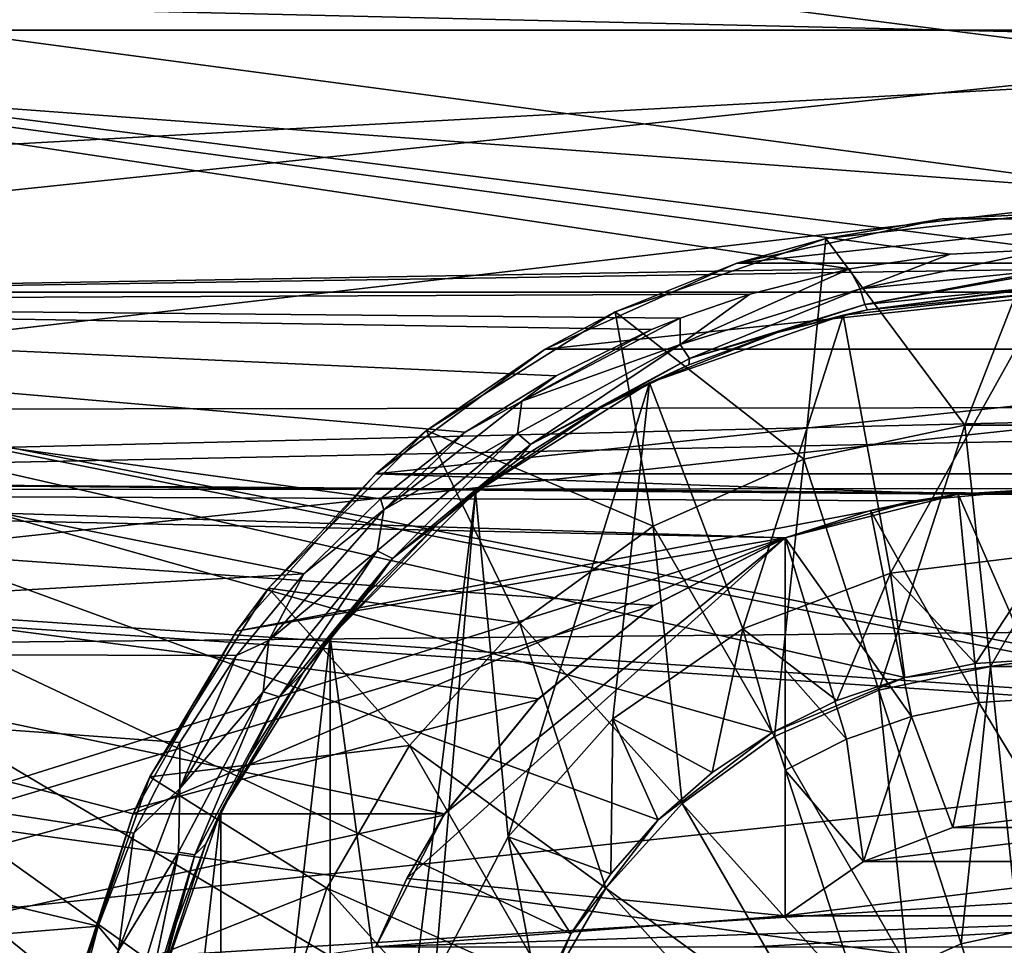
# Model space of a CAD drawing. Header units: millimetres. Extents: x -223 to 138, y -45 to 391.
# Tile 338 of 364: x 123.18 to 126.94, y 1.01 to 4.54. Entities that reach past the tile are written whole.
import ezdxf

# ---------------------------------------------------------------- set-up
doc = ezdxf.new("R2010")
doc.units = ezdxf.units.MM
doc.header["$LTSCALE"] = 65.185185
for name, color, linetype in [('453', 7, 'CONTINUOUS'), ('456', 7, 'CONTINUOUS'), ('458', 7, 'CONTINUOUS'), ('461', 7, 'CONTINUOUS'), ('463', 7, 'CONTINUOUS'), ('464', 7, 'CONTINUOUS'), ('471', 7, 'CONTINUOUS'), ('472', 7, 'CONTINUOUS'), ('476', 7, 'CONTINUOUS'), ('477', 7, 'CONTINUOUS'), ('478', 7, 'CONTINUOUS'), ('479', 7, 'CONTINUOUS'), ('483', 7, 'CONTINUOUS'), ('485', 7, 'CONTINUOUS'), ('504', 7, 'CONTINUOUS'), ('505', 7, 'CONTINUOUS'), ('506', 7, 'CONTINUOUS'), ('531', 7, 'CONTINUOUS'), ('532', 7, 'CONTINUOUS'), ('535', 7, 'CONTINUOUS'), ('536', 7, 'CONTINUOUS'), ('538', 7, 'CONTINUOUS'), ('551', 7, 'CONTINUOUS'), ('555', 7, 'CONTINUOUS'), ('560', 7, 'CONTINUOUS'), ('562', 7, 'CONTINUOUS')]:
    doc.layers.add(name, color=color, linetype=linetype)

msp = doc.modelspace()

# ---------------------------------------------------------------- linework, layer by layer
at = {"layer": '453', "color": 7, "linetype": 'CONTINUOUS', "true_color": 0xaaaaaa}
for points in [[(108.1, 3.2378, 22.5184), (133.1, 4.6109, 22.2778), (108.1, 6.4094, 21.8285), (108.1, 3.2378, 22.5184)], [(133.1, 1.5465, 22.6974), (133.1, 4.6109, 22.2778), (108.1, 3.2378, 22.5184), (133.1, 1.5465, 22.6974)], [(108.1, 0, 22.75), (133.1, 1.5465, 22.6974), (108.1, 3.2378, 22.5184), (108.1, 0, 22.75)], [(133.1, -1.5465, 22.6974), (133.1, 1.5465, 22.6974), (108.1, 0, 22.75), (133.1, -1.5465, 22.6974)]]:
    msp.add_3dface(points, dxfattribs=at)
at = {"layer": '456', "color": 7, "linetype": 'CONTINUOUS', "true_color": 0xaaaaaa}
for points in [[(133.6174, 3.6882, 7.407), (133.6174, 4.9865, 6.6031), (119.0826, 3.462, 6.9526), (133.6174, 3.6882, 7.407)], [(119.0826, 3.462, 6.9526), (133.6174, 4.9865, 6.6031), (119.0826, 4.6806, 6.1981), (119.0826, 3.462, 6.9526)], [(133.6174, 2.2644, 7.9586), (133.6174, 3.6882, 7.407), (119.0826, 2.1255, 7.4704), (133.6174, 2.2644, 7.9586)], [(119.0826, 2.1255, 7.4704), (133.6174, 3.6882, 7.407), (119.0826, 3.462, 6.9526), (119.0826, 2.1255, 7.4704)], [(133.6174, 0.7635, 8.2391), (133.6174, 2.2644, 7.9586), (119.0826, 0.7166, 7.7337), (133.6174, 0.7635, 8.2391)], [(119.0826, 0.7166, 7.7337), (133.6174, 2.2644, 7.9586), (119.0826, 2.1255, 7.4704), (119.0826, 0.7166, 7.7337)]]:
    msp.add_3dface(points, dxfattribs=at)
at = {"layer": '458', "color": 7, "linetype": 'CONTINUOUS', "true_color": 0xaaaaaa}
for points in [[(133.6174, 4.5792, 20.0627), (133.6174, 3.0671, 20.3488), (111.529, 6.0149, 20.4852), (133.6174, 4.5792, 20.0627)], [(111.529, 6.0149, 20.4852), (133.6174, 3.0671, 20.3488), (111.529, 3.0383, 21.1327), (111.529, 6.0149, 20.4852)], [(133.6174, 3.0671, 20.3488), (133.6174, 1.5378, 20.5211), (111.529, 3.0383, 21.1327), (133.6174, 3.0671, 20.3488)], [(133.6174, 1.5378, 20.5211), (133.6174, 0, 20.5787), (111.529, 3.0383, 21.1327), (133.6174, 1.5378, 20.5211)], [(111.529, 3.0383, 21.1327), (133.6174, 0, 20.5787), (111.529, 0, 21.35), (111.529, 3.0383, 21.1327)]]:
    msp.add_3dface(points, dxfattribs=at)
at = {"layer": '461', "color": 7, "linetype": 'CONTINUOUS', "true_color": 0xaaaaaa}
for points in [[(136.6217, 3.2377, -22.5184), (118.3866, 5.5618, -22.0597), (136.6217, 6.4094, -21.8285), (136.6217, 3.2377, -22.5184)], [(118.628, 2.7968, -22.5774), (118.3866, 5.5618, -22.0597), (136.6217, 3.2377, -22.5184), (118.628, 2.7968, -22.5774)], [(118.628, 2.7968, -22.5774), (136.6217, 3.2377, -22.5184), (127.44, 2.7289, -22.5857), (118.628, 2.7968, -22.5774)], [(118.7085, 0, -22.75), (118.628, 2.7968, -22.5774), (123.3, 0, -22.75), (118.7085, 0, -22.75)], [(123.3, 0, -22.75), (118.628, 2.7968, -22.5774), (123.3785, 0.7682, -22.737), (123.3, 0, -22.75)], [(123.3785, 0.7682, -22.737), (118.628, 2.7968, -22.5774), (123.6118, 1.5075, -22.7), (123.3785, 0.7682, -22.737)], [(123.6118, 1.5075, -22.7), (118.628, 2.7968, -22.5774), (124.8, 1.5075, -22.7), (123.6118, 1.5075, -22.7)], [(124.8, 1.5075, -22.7), (118.628, 2.7968, -22.5774), (125.1576, 1.9467, -22.6666), (124.8, 1.5075, -22.7)], [(125.1576, 1.9467, -22.6666), (118.628, 2.7968, -22.5774), (125.5975, 2.3033, -22.6331), (125.1576, 1.9467, -22.6666)], [(125.5975, 2.3033, -22.6331), (118.628, 2.7968, -22.5774), (126.1, 2.5617, -22.6053), (125.5975, 2.3033, -22.6331)], [(126.1, 2.5617, -22.6053), (118.628, 2.7968, -22.5774), (126.76, 2.7289, -22.5857), (126.1, 2.5617, -22.6053)], [(126.76, 2.7289, -22.5857), (118.628, 2.7968, -22.5774), (127.44, 2.7289, -22.5857), (126.76, 2.7289, -22.5857)]]:
    msp.add_3dface(points, dxfattribs=at)
at = {"layer": '463', "color": 7, "linetype": 'CONTINUOUS', "true_color": 0xaaaaaa}
for points in [[(133.6174, 4.9708, -6.6149), (133.6174, 4.3376, -7.0464), (119.0826, 4.6806, -6.1981), (133.6174, 4.9708, -6.6149)], [(126.7286, 3.6447, -7.1595), (126.3453, 3.588, -7.1731), (119.0826, 4.6806, -6.1981), (126.7286, 3.6447, -7.1595)], [(119.0826, 4.6806, -6.1981), (126.3453, 3.588, -7.1731), (119.0826, 3.462, -6.9526), (119.0826, 4.6806, -6.1981)], [(127.1105, 3.6635, -7.1649), (126.7286, 3.6447, -7.1595), (119.0826, 4.6806, -6.1981), (127.1105, 3.6635, -7.1649)], [(133.6174, 4.3376, -7.0464), (127.1105, 3.6635, -7.1649), (119.0826, 4.6806, -6.1981), (133.6174, 4.3376, -7.0464)], [(126.3453, 3.588, -7.1731), (125.9646, 3.4924, -7.2054), (119.0826, 3.462, -6.9526), (126.3453, 3.588, -7.1731)], [(125.9646, 3.4924, -7.2054), (125.699, 3.4007, -7.2389), (119.0826, 3.462, -6.9526), (125.9646, 3.4924, -7.2054)], [(124.5556, 2.7108, -7.482), (124.2627, 2.4246, -7.5689), (119.0826, 3.462, -6.9526), (124.5556, 2.7108, -7.482)], [(119.0826, 3.462, -6.9526), (124.2627, 2.4246, -7.5689), (119.0826, 2.1255, -7.4704), (119.0826, 3.462, -6.9526)], [(124.8792, 2.9644, -7.3974), (124.5556, 2.7108, -7.482), (119.0826, 3.462, -6.9526), (124.8792, 2.9644, -7.3974)], [(125.2265, 3.1806, -7.3203), (124.8792, 2.9644, -7.3974), (119.0826, 3.462, -6.9526), (125.2265, 3.1806, -7.3203)], [(125.5902, 3.3568, -7.2552), (125.2265, 3.1806, -7.3203), (119.0826, 3.462, -6.9526), (125.5902, 3.3568, -7.2552)], [(125.699, 3.4007, -7.2389), (125.5902, 3.3568, -7.2552), (119.0826, 3.462, -6.9526), (125.699, 3.4007, -7.2389)], [(124.2627, 2.4246, -7.5689), (124.0063, 2.1121, -7.6527), (119.0826, 2.1255, -7.4704), (124.2627, 2.4246, -7.5689)], [(123.6141, 1.4341, -7.7943), (123.4792, 1.0789, -7.8466), (119.0826, 2.1255, -7.4704), (123.6141, 1.4341, -7.7943)], [(119.0826, 2.1255, -7.4704), (123.4792, 1.0789, -7.8466), (119.0826, 0.7166, -7.7337), (119.0826, 2.1255, -7.4704)], [(123.7897, 1.7801, -7.7289), (123.6141, 1.4341, -7.7943), (119.0826, 2.1255, -7.4704), (123.7897, 1.7801, -7.7289)], [(124.0063, 2.1121, -7.6527), (123.7897, 1.7801, -7.7289), (119.0826, 2.1255, -7.4704), (124.0063, 2.1121, -7.6527)], [(123.4792, 1.0789, -7.8466), (123.3842, 0.7179, -7.8845), (119.0826, 0.7166, -7.7337), (123.4792, 1.0789, -7.8466)]]:
    msp.add_3dface(points, dxfattribs=at)
at = {"layer": '464', "color": 7, "linetype": 'CONTINUOUS', "true_color": 0xaaaaaa}
for points in [[(117.8692, 2.741, -20.9501), (133.6174, 4.5792, -20.0627), (117.6233, 5.4486, -20.4229), (117.8692, 2.741, -20.9501)], [(133.6174, 3.0671, -20.3488), (133.6174, 4.5792, -20.0627), (117.8692, 2.741, -20.9501), (133.6174, 3.0671, -20.3488)], [(133.6174, 3.0671, -20.3488), (117.8692, 2.741, -20.9501), (127.1019, 2.75, -20.6236), (133.6174, 3.0671, -20.3488)], [(127.1019, 2.75, -20.6236), (117.8692, 2.741, -20.9501), (126.5928, 2.7028, -20.6478), (127.1019, 2.75, -20.6236)], [(117.8692, 2.741, -20.9501), (117.9511, 0, -21.1257), (126.1, 2.5617, -20.6831), (117.8692, 2.741, -20.9501)], [(126.5928, 2.7028, -20.6478), (117.8692, 2.741, -20.9501), (126.1, 2.5617, -20.6831), (126.5928, 2.7028, -20.6478)], [(126.1, 2.5617, -20.6831), (117.9511, 0, -21.1257), (125.5957, 2.3021, -20.7314), (126.1, 2.5617, -20.6831)], [(125.5957, 2.3021, -20.7314), (117.9511, 0, -21.1257), (125.1547, 1.9438, -20.7835), (125.5957, 2.3021, -20.7314)], [(125.1547, 1.9438, -20.7835), (117.9511, 0, -21.1257), (124.7971, 1.503, -20.8325), (125.1547, 1.9438, -20.7835)], [(117.9511, 0, -21.1257), (124.5383, 1, -20.8718), (124.7971, 1.503, -20.8325), (117.9511, 0, -21.1257)]]:
    msp.add_3dface(points, dxfattribs=at)
at = {"layer": '471', "color": 7, "linetype": 'CONTINUOUS', "true_color": 0xaaaaaa}
for points in [[(126.3212, 3.4122, -8.5), (127.1, 3.5, -8.5), (126.5017, 2.4273, -8.5), (126.3212, 3.4122, -8.5)], [(126.5017, 2.4273, -8.5), (127.1, 3.5, -8.5), (127.1, 2.5, -8.5), (126.5017, 2.4273, -8.5)], [(125.5814, 3.1534, -8.5), (126.3212, 3.4122, -8.5), (125.9381, 2.2136, -8.5), (125.5814, 3.1534, -8.5)], [(125.9381, 2.2136, -8.5), (126.3212, 3.4122, -8.5), (126.5017, 2.4273, -8.5), (125.9381, 2.2136, -8.5)], [(124.9178, 2.7364, -8.5), (125.5814, 3.1534, -8.5), (125.0425, 1.4201, -8.5), (124.9178, 2.7364, -8.5)], [(125.0425, 1.4201, -8.5), (125.5814, 3.1534, -8.5), (125.4421, 1.8712, -8.5), (125.0425, 1.4201, -8.5)], [(125.4421, 1.8712, -8.5), (125.5814, 3.1534, -8.5), (125.9381, 2.2136, -8.5), (125.4421, 1.8712, -8.5)], [(124.3636, 2.1822, -8.5), (124.9178, 2.7364, -8.5), (124.6182, 0.3013, -8.5), (124.3636, 2.1822, -8.5)], [(124.6182, 0.3013, -8.5), (124.9178, 2.7364, -8.5), (124.7624, 0.8864, -8.5), (124.6182, 0.3013, -8.5)], [(124.7624, 0.8864, -8.5), (124.9178, 2.7364, -8.5), (125.0425, 1.4201, -8.5), (124.7624, 0.8864, -8.5)], [(123.9466, 1.5186, -8.5), (124.3636, 2.1822, -8.5), (123.9466, -1.5186, -8.5), (123.9466, 1.5186, -8.5)], [(123.9466, -1.5186, -8.5), (124.3636, 2.1822, -8.5), (124.3636, -2.1822, -8.5), (123.9466, -1.5186, -8.5)], [(124.3636, -2.1822, -8.5), (124.3636, 2.1822, -8.5), (124.6182, 0.3013, -8.5), (124.3636, -2.1822, -8.5)], [(123.6878, 0.7788, -8.5), (123.9466, 1.5186, -8.5), (123.6878, -0.7788, -8.5), (123.6878, 0.7788, -8.5)], [(123.6878, -0.7788, -8.5), (123.9466, 1.5186, -8.5), (123.9466, -1.5186, -8.5), (123.6878, -0.7788, -8.5)]]:
    msp.add_3dface(points, dxfattribs=at)
at = {"layer": '472', "color": 7, "linetype": 'CONTINUOUS', "true_color": 0xaaaaaa}
for points in [[(127.1, 3.5, -8.5), (126.3212, 3.4122, -8.5), (127.1, 3.5, -7.4319), (127.1, 3.5, -8.5)], [(127.1, 3.5, -7.4319), (126.3212, 3.4122, -8.5), (126.4132, 3.432, -7.4401), (127.1, 3.5, -7.4319)], [(126.4132, 3.432, -7.4401), (126.3212, 3.4122, -8.5), (126.0708, 3.3453, -7.472), (126.4132, 3.432, -7.4401)], [(126.3212, 3.4122, -8.5), (125.5814, 3.1534, -8.5), (126.0708, 3.3453, -7.472), (126.3212, 3.4122, -8.5)], [(126.0708, 3.3453, -7.472), (125.5814, 3.1534, -8.5), (125.7317, 3.2214, -7.5217), (126.0708, 3.3453, -7.472)], [(125.7317, 3.2214, -7.5217), (125.5814, 3.1534, -8.5), (125.3992, 3.059, -7.5875), (125.7317, 3.2214, -7.5217)], [(125.5814, 3.1534, -8.5), (124.9178, 2.7364, -8.5), (125.3992, 3.059, -7.5875), (125.5814, 3.1534, -8.5)], [(125.3992, 3.059, -7.5875), (124.9178, 2.7364, -8.5), (125.0789, 2.8575, -7.6664), (125.3992, 3.059, -7.5875)], [(125.0789, 2.8575, -7.6664), (124.9178, 2.7364, -8.5), (124.7777, 2.6186, -7.7542), (125.0789, 2.8575, -7.6664)], [(124.9178, 2.7364, -8.5), (124.3636, 2.1822, -8.5), (124.7777, 2.6186, -7.7542), (124.9178, 2.7364, -8.5)], [(124.7777, 2.6186, -7.7542), (124.3636, 2.1822, -8.5), (124.5031, 2.3465, -7.8453), (124.7777, 2.6186, -7.7542)], [(124.5031, 2.3465, -7.8453), (124.3636, 2.1822, -8.5), (124.2611, 2.0471, -7.9339), (124.5031, 2.3465, -7.8453)], [(124.3636, 2.1822, -8.5), (123.9466, 1.5186, -8.5), (124.2611, 2.0471, -7.9339), (124.3636, 2.1822, -8.5)], [(124.2611, 2.0471, -7.9339), (123.9466, 1.5186, -8.5), (124.0559, 1.7273, -8.0151), (124.2611, 2.0471, -7.9339)], [(124.0559, 1.7273, -8.0151), (123.9466, 1.5186, -8.5), (123.8891, 1.393, -8.085), (124.0559, 1.7273, -8.0151)], [(123.9466, 1.5186, -8.5), (123.6878, 0.7788, -8.5), (123.8891, 1.393, -8.085), (123.9466, 1.5186, -8.5)], [(123.8891, 1.393, -8.085), (123.6878, 0.7788, -8.5), (123.761, 1.0492, -8.1411), (123.8891, 1.393, -8.085)], [(123.761, 1.0492, -8.1411), (123.6878, 0.7788, -8.5), (123.6706, 0.6996, -8.1818), (123.761, 1.0492, -8.1411)]]:
    msp.add_3dface(points, dxfattribs=at)
at = {"layer": '476', "color": 7, "linetype": 'CONTINUOUS', "true_color": 0xaaaaaa}
for points in [[(132.6, 4.5, -4.5), (132.6, 4.5, 4.5), (119.1, 4.5, 4.5), (132.6, 4.5, -4.5)], [(119.1, 4.5, -4.5), (132.6, 4.5, -4.5), (119.1, 4.5, 4.5), (119.1, 4.5, -4.5)]]:
    msp.add_3dface(points, dxfattribs=at)
at = {"layer": '477', "color": 7, "linetype": 'CONTINUOUS', "true_color": 0xaaaaaa}
for points in [[(132.6, 3.5, -4.5), (132.6, 4.5, -4.5), (119.1, 4.5, -4.5), (132.6, 3.5, -4.5)], [(132.6, 3.5, -4.5), (119.1, 4.5, -4.5), (120.1, 3.5, -4.5), (132.6, 3.5, -4.5)]]:
    msp.add_3dface(points, dxfattribs=at)
at = {"layer": '478', "color": 7, "linetype": 'CONTINUOUS', "true_color": 0xaaaaaa}
for points in [[(132.6, 3.5, -5), (132.6, 3.5, -4.5), (120.1, 3.5, -4.5), (132.6, 3.5, -5)], [(132.6, 3.5, -5), (120.1, 3.5, -4.5), (120.1, 3.5, -5), (132.6, 3.5, -5)]]:
    msp.add_3dface(points, dxfattribs=at)
at = {"layer": '479', "color": 7, "linetype": 'CONTINUOUS', "true_color": 0xaaaaaa}
for points in [[(132.6, 3.5, -5), (120.1, 3.5, -5), (127.6436, 2.0284, -5), (132.6, 3.5, -5)], [(120.1, 3.5, -5), (120.1, -3.5, -5), (125.6149, -1.4848, -5), (120.1, 3.5, -5)], [(127.6436, 2.0284, -5), (120.1, 3.5, -5), (127.1, 2.1, -5), (127.6436, 2.0284, -5)], [(127.1, 2.1, -5), (120.1, 3.5, -5), (126.5564, 2.0284, -5), (127.1, 2.1, -5)], [(126.5564, 2.0284, -5), (120.1, 3.5, -5), (126.0499, 1.8186, -5), (126.5564, 2.0284, -5)], [(126.0499, 1.8186, -5), (120.1, 3.5, -5), (125.6149, 1.4848, -5), (126.0499, 1.8186, -5)], [(125.6149, 1.4848, -5), (120.1, 3.5, -5), (125.2813, 1.0499, -5), (125.6149, 1.4848, -5)], [(125.2813, 1.0499, -5), (120.1, 3.5, -5), (125.0715, 0.5435, -5), (125.2813, 1.0499, -5)], [(125.0715, 0.5435, -5), (120.1, 3.5, -5), (125, 0, -5), (125.0715, 0.5435, -5)], [(125, 0, -5), (120.1, 3.5, -5), (125.0715, -0.5435, -5), (125, 0, -5)], [(125.0715, -0.5435, -5), (120.1, 3.5, -5), (125.2813, -1.0499, -5), (125.0715, -0.5435, -5)], [(125.2813, -1.0499, -5), (120.1, 3.5, -5), (125.6149, -1.4848, -5), (125.2813, -1.0499, -5)]]:
    msp.add_3dface(points, dxfattribs=at)
at = {"layer": '483', "color": 7, "linetype": 'CONTINUOUS', "true_color": 0xaaaaaa}
for points in [[(132.6, 4.5, 4.5), (132.6, -4.5, 4.5), (119.1, -4.5, 4.5), (132.6, 4.5, 4.5)], [(119.1, 4.5, 4.5), (132.6, 4.5, 4.5), (119.1, -4.5, 4.5), (119.1, 4.5, 4.5)]]:
    msp.add_3dface(points, dxfattribs=at)
at = {"layer": '485', "color": 7, "linetype": 'CONTINUOUS', "true_color": 0xaaaaaa}
for points in [[(126.3453, 3.588, -7.1731), (126.7286, 3.6447, -7.1595), (126.3857, 3.5122, -7.232), (126.3453, 3.588, -7.1731)], [(126.7286, 3.6447, -7.1595), (127.1105, 3.6635, -7.1649), (126.3857, 3.5122, -7.232), (126.7286, 3.6447, -7.1595)], [(126.3857, 3.5122, -7.232), (127.1105, 3.6635, -7.1649), (127.1082, 3.5841, -7.2237), (126.3857, 3.5122, -7.232)], [(125.9646, 3.4924, -7.2054), (126.3453, 3.588, -7.1731), (125.6987, 3.299, -7.311), (125.9646, 3.4924, -7.2054)], [(125.6987, 3.299, -7.311), (126.3453, 3.588, -7.1731), (126.3857, 3.5122, -7.232), (125.6987, 3.299, -7.311)], [(126.3857, 3.5122, -7.232), (127.1082, 3.5841, -7.2237), (126.4035, 3.4522, -7.328), (126.3857, 3.5122, -7.232)], [(126.4035, 3.4522, -7.328), (127.1082, 3.5841, -7.2237), (127.1079, 3.5769, -7.2314), (126.4035, 3.4522, -7.328)], [(127.1044, 3.5218, -7.3198), (126.4035, 3.4522, -7.328), (127.1079, 3.5769, -7.2314), (127.1044, 3.5218, -7.3198)], [(125.6987, 3.299, -7.311), (126.3857, 3.5122, -7.232), (125.7352, 3.2466, -7.4061), (125.6987, 3.299, -7.311)], [(125.7352, 3.2466, -7.4061), (126.3857, 3.5122, -7.232), (126.4035, 3.4522, -7.328), (125.7352, 3.2466, -7.4061)], [(126.4132, 3.432, -7.4401), (126.4035, 3.4522, -7.328), (127.1044, 3.5218, -7.3198), (126.4132, 3.432, -7.4401)], [(126.4132, 3.432, -7.4401), (127.1044, 3.5218, -7.3198), (127.1042, 3.5199, -7.3245), (126.4132, 3.432, -7.4401)], [(127.1, 3.5, -7.4319), (126.4132, 3.432, -7.4401), (127.1042, 3.5199, -7.3245), (127.1, 3.5, -7.4319)], [(125.699, 3.4007, -7.2389), (125.9646, 3.4924, -7.2054), (125.6987, 3.299, -7.311), (125.699, 3.4007, -7.2389)], [(126.0708, 3.3453, -7.472), (125.7352, 3.2466, -7.4061), (126.4035, 3.4522, -7.328), (126.0708, 3.3453, -7.472)], [(126.4132, 3.432, -7.4401), (126.0708, 3.3453, -7.472), (126.4035, 3.4522, -7.328), (126.4132, 3.432, -7.4401)], [(125.5902, 3.3568, -7.2552), (125.699, 3.4007, -7.2389), (125.0943, 3.0835, -7.3574), (125.5902, 3.3568, -7.2552)], [(125.699, 3.4007, -7.2389), (125.6987, 3.299, -7.311), (125.0943, 3.0835, -7.3574), (125.699, 3.4007, -7.2389)], [(125.2265, 3.1806, -7.3203), (125.5902, 3.3568, -7.2552), (125.0943, 3.0835, -7.3574), (125.2265, 3.1806, -7.3203)], [(126.0708, 3.3453, -7.472), (125.7317, 3.2214, -7.5217), (125.7352, 3.2466, -7.4061), (126.0708, 3.3453, -7.472)], [(125.6987, 3.299, -7.311), (125.0779, 2.9595, -7.4411), (125.0943, 3.0835, -7.3574), (125.6987, 3.299, -7.311)], [(125.0779, 2.9595, -7.4411), (125.6987, 3.299, -7.311), (125.128, 2.918, -7.5355), (125.0779, 2.9595, -7.4411)], [(125.128, 2.918, -7.5355), (125.6987, 3.299, -7.311), (125.7352, 3.2466, -7.4061), (125.128, 2.918, -7.5355)], [(125.3992, 3.059, -7.5875), (125.128, 2.918, -7.5355), (125.7352, 3.2466, -7.4061), (125.3992, 3.059, -7.5875)], [(125.7317, 3.2214, -7.5217), (125.3992, 3.059, -7.5875), (125.7352, 3.2466, -7.4061), (125.7317, 3.2214, -7.5217)], [(124.8792, 2.9644, -7.3974), (125.2265, 3.1806, -7.3203), (125.0943, 3.0835, -7.3574), (124.8792, 2.9644, -7.3974)], [(124.8792, 2.9644, -7.3974), (125.0943, 3.0835, -7.3574), (124.5679, 2.6682, -7.5011), (124.8792, 2.9644, -7.3974)], [(125.0943, 3.0835, -7.3574), (125.0779, 2.9595, -7.4411), (124.5679, 2.6682, -7.5011), (125.0943, 3.0835, -7.3574)], [(125.3992, 3.059, -7.5875), (125.0789, 2.8575, -7.6664), (125.128, 2.918, -7.5355), (125.3992, 3.059, -7.5875)], [(125.0779, 2.9595, -7.4411), (124.5431, 2.512, -7.5971), (124.5679, 2.6682, -7.5011), (125.0779, 2.9595, -7.4411)], [(124.5431, 2.512, -7.5971), (125.0779, 2.9595, -7.4411), (124.6015, 2.4822, -7.691), (124.5431, 2.512, -7.5971)], [(124.5556, 2.7108, -7.482), (124.8792, 2.9644, -7.3974), (124.5679, 2.6682, -7.5011), (124.5556, 2.7108, -7.482)], [(124.6015, 2.4822, -7.691), (125.0779, 2.9595, -7.4411), (125.128, 2.918, -7.5355), (124.6015, 2.4822, -7.691)], [(124.7777, 2.6186, -7.7542), (124.6015, 2.4822, -7.691), (125.128, 2.918, -7.5355), (124.7777, 2.6186, -7.7542)], [(125.0789, 2.8575, -7.6664), (124.7777, 2.6186, -7.7542), (125.128, 2.918, -7.5355), (125.0789, 2.8575, -7.6664)], [(124.2627, 2.4246, -7.5689), (124.5556, 2.7108, -7.482), (124.5679, 2.6682, -7.5011), (124.2627, 2.4246, -7.5689)], [(124.2627, 2.4246, -7.5689), (124.5679, 2.6682, -7.5011), (124.13, 2.1703, -7.6487), (124.2627, 2.4246, -7.5689)], [(124.5679, 2.6682, -7.5011), (124.5431, 2.512, -7.5971), (124.13, 2.1703, -7.6487), (124.5679, 2.6682, -7.5011)], [(124.7777, 2.6186, -7.7542), (124.5031, 2.3465, -7.8453), (124.6015, 2.4822, -7.691), (124.7777, 2.6186, -7.7542)], [(124.5431, 2.512, -7.5971), (124.1081, 1.9738, -7.753), (124.13, 2.1703, -7.6487), (124.5431, 2.512, -7.5971)], [(124.1081, 1.9738, -7.753), (124.5431, 2.512, -7.5971), (124.1704, 1.9546, -7.8473), (124.1081, 1.9738, -7.753)], [(124.1704, 1.9546, -7.8473), (124.5431, 2.512, -7.5971), (124.6015, 2.4822, -7.691), (124.1704, 1.9546, -7.8473)], [(124.2611, 2.0471, -7.9339), (124.1704, 1.9546, -7.8473), (124.6015, 2.4822, -7.691), (124.2611, 2.0471, -7.9339)], [(124.5031, 2.3465, -7.8453), (124.2611, 2.0471, -7.9339), (124.6015, 2.4822, -7.691), (124.5031, 2.3465, -7.8453)], [(124.0063, 2.1121, -7.6527), (124.2627, 2.4246, -7.5689), (124.13, 2.1703, -7.6487), (124.0063, 2.1121, -7.6527)], [(124.0063, 2.1121, -7.6527), (124.13, 2.1703, -7.6487), (123.79, 1.6042, -7.7806), (124.0063, 2.1121, -7.6527)], [(124.13, 2.1703, -7.6487), (124.1081, 1.9738, -7.753), (123.79, 1.6042, -7.7806), (124.13, 2.1703, -7.6487)], [(123.7897, 1.7801, -7.7289), (124.0063, 2.1121, -7.6527), (123.79, 1.6042, -7.7806), (123.7897, 1.7801, -7.7289)], [(124.2611, 2.0471, -7.9339), (124.0559, 1.7273, -8.0151), (124.1704, 1.9546, -7.8473), (124.2611, 2.0471, -7.9339)], [(124.1081, 1.9738, -7.753), (123.7846, 1.362, -7.8855), (123.79, 1.6042, -7.7806), (124.1081, 1.9738, -7.753)], [(123.7846, 1.362, -7.8855), (124.1081, 1.9738, -7.753), (123.8478, 1.3513, -7.9805), (123.7846, 1.362, -7.8855)], [(123.8478, 1.3513, -7.9805), (124.1081, 1.9738, -7.753), (124.1704, 1.9546, -7.8473), (123.8478, 1.3513, -7.9805)], [(123.8891, 1.393, -8.085), (123.8478, 1.3513, -7.9805), (124.1704, 1.9546, -7.8473), (123.8891, 1.393, -8.085)], [(124.0559, 1.7273, -8.0151), (123.8891, 1.393, -8.085), (124.1704, 1.9546, -7.8473), (124.0559, 1.7273, -8.0151)], [(123.6141, 1.4341, -7.7943), (123.7897, 1.7801, -7.7289), (123.79, 1.6042, -7.7806), (123.6141, 1.4341, -7.7943)], [(123.6141, 1.4341, -7.7943), (123.79, 1.6042, -7.7806), (123.5565, 0.9858, -7.8799), (123.6141, 1.4341, -7.7943)], [(123.79, 1.6042, -7.7806), (123.7846, 1.362, -7.8855), (123.5565, 0.9858, -7.8799), (123.79, 1.6042, -7.7806)], [(123.4792, 1.0789, -7.8466), (123.6141, 1.4341, -7.7943), (123.5565, 0.9858, -7.8799), (123.4792, 1.0789, -7.8466)], [(123.8891, 1.393, -8.085), (123.761, 1.0492, -8.1411), (123.8478, 1.3513, -7.9805), (123.8891, 1.393, -8.085)], [(123.7846, 1.362, -7.8855), (123.5842, 0.6966, -7.9745), (123.5565, 0.9858, -7.8799), (123.7846, 1.362, -7.8855)], [(123.5842, 0.6966, -7.9745), (123.7846, 1.362, -7.8855), (123.6469, 0.692, -8.0703), (123.5842, 0.6966, -7.9745)], [(123.6469, 0.692, -8.0703), (123.7846, 1.362, -7.8855), (123.8478, 1.3513, -7.9805), (123.6469, 0.692, -8.0703)], [(123.6706, 0.6996, -8.1818), (123.6469, 0.692, -8.0703), (123.8478, 1.3513, -7.9805), (123.6706, 0.6996, -8.1818)], [(123.761, 1.0492, -8.1411), (123.6706, 0.6996, -8.1818), (123.8478, 1.3513, -7.9805), (123.761, 1.0492, -8.1411)], [(123.3842, 0.7179, -7.8845), (123.4792, 1.0789, -7.8466), (123.5565, 0.9858, -7.8799), (123.3842, 0.7179, -7.8845)]]:
    msp.add_3dface(points, dxfattribs=at)
at = {"layer": '504', "color": 7, "linetype": 'CONTINUOUS', "true_color": 0xaaaaaa}
for points in [[(125.5975, 2.3033, -22.6331), (126.1, 2.5617, -22.6053), (125.5957, 2.3021, -20.7314), (125.5975, 2.3033, -22.6331)], [(126.1, 2.5617, -22.6053), (126.1, 2.5617, -20.6831), (125.5957, 2.3021, -20.7314), (126.1, 2.5617, -22.6053)], [(125.1576, 1.9467, -22.6666), (125.5957, 2.3021, -20.7314), (125.1547, 1.9438, -20.7835), (125.1576, 1.9467, -22.6666)], [(125.1576, 1.9467, -22.6666), (125.5975, 2.3033, -22.6331), (125.5957, 2.3021, -20.7314), (125.1576, 1.9467, -22.6666)], [(124.8, 1.5075, -22.7), (125.1547, 1.9438, -20.7835), (124.7971, 1.503, -20.8325), (124.8, 1.5075, -22.7)], [(124.8, 1.5075, -22.7), (125.1576, 1.9467, -22.6666), (125.1547, 1.9438, -20.7835), (124.8, 1.5075, -22.7)], [(124.7971, 1.503, -20.8325), (124.5383, 1, -20.8718), (124.6559, 1.2606, -22.7), (124.7971, 1.503, -20.8325)], [(124.8, 1.5075, -22.7), (124.7971, 1.503, -20.8325), (124.6559, 1.2606, -22.7), (124.8, 1.5075, -22.7)], [(124.6559, 1.2606, -22.7), (124.5383, 1, -20.8718), (124.5383, 1, -22.7), (124.6559, 1.2606, -22.7)]]:
    msp.add_3dface(points, dxfattribs=at)
at = {"layer": '505', "color": 7, "linetype": 'CONTINUOUS', "true_color": 0xaaaaaa}
for points in [[(127.1, 2.1, -5), (126.5564, 2.0284, -5), (127.1, 2.1, -8.1), (127.1, 2.1, -5)], [(127.1, 2.1, -8.1), (126.5564, 2.0284, -5), (126.8259, 2.082, -8.1), (127.1, 2.1, -8.1)], [(126.8259, 2.082, -8.1), (126.5564, 2.0284, -5), (126.5565, 2.0284, -8.1), (126.8259, 2.082, -8.1)], [(126.5564, 2.0284, -5), (126.0499, 1.8186, -5), (126.2964, 1.9401, -8.1), (126.5564, 2.0284, -5)], [(126.5565, 2.0284, -8.1), (126.5564, 2.0284, -5), (126.2964, 1.9401, -8.1), (126.5565, 2.0284, -8.1)], [(126.2964, 1.9401, -8.1), (126.0499, 1.8186, -5), (126.05, 1.8187, -8.1), (126.2964, 1.9401, -8.1)], [(126.0499, 1.8186, -5), (125.6149, 1.4848, -5), (125.8216, 1.6661, -8.1), (126.0499, 1.8186, -5)], [(126.05, 1.8187, -8.1), (126.0499, 1.8186, -5), (125.8216, 1.6661, -8.1), (126.05, 1.8187, -8.1)], [(125.8216, 1.6661, -8.1), (125.6149, 1.4848, -5), (125.6151, 1.4849, -8.1), (125.8216, 1.6661, -8.1)], [(125.6149, 1.4848, -5), (125.2813, 1.0499, -5), (125.4339, 1.2784, -8.1), (125.6149, 1.4848, -5)], [(125.6151, 1.4849, -8.1), (125.6149, 1.4848, -5), (125.4339, 1.2784, -8.1), (125.6151, 1.4849, -8.1)], [(125.4339, 1.2784, -8.1), (125.2813, 1.0499, -5), (125.2813, 1.05, -8.1), (125.4339, 1.2784, -8.1)], [(125.2813, 1.0499, -5), (125.0715, 0.5435, -5), (125.1599, 0.8036, -8.1), (125.2813, 1.0499, -5)], [(125.2813, 1.05, -8.1), (125.2813, 1.0499, -5), (125.1599, 0.8036, -8.1), (125.2813, 1.05, -8.1)]]:
    msp.add_3dface(points, dxfattribs=at)
at = {"layer": '506', "color": 7, "linetype": 'CONTINUOUS', "true_color": 0xaaaaaa}
for points in [[(126.5017, 2.4273, -8.5), (127.1, 2.5, -8.5), (126.8259, 2.082, -8.1), (126.5017, 2.4273, -8.5)], [(127.1, 2.5, -8.5), (127.1, 2.1, -8.1), (126.8259, 2.082, -8.1), (127.1, 2.5, -8.5)], [(125.9381, 2.2136, -8.5), (126.5017, 2.4273, -8.5), (126.2964, 1.9401, -8.1), (125.9381, 2.2136, -8.5)], [(126.5017, 2.4273, -8.5), (126.5565, 2.0284, -8.1), (126.2964, 1.9401, -8.1), (126.5017, 2.4273, -8.5)], [(126.5017, 2.4273, -8.5), (126.8259, 2.082, -8.1), (126.5565, 2.0284, -8.1), (126.5017, 2.4273, -8.5)], [(125.4421, 1.8712, -8.5), (125.9381, 2.2136, -8.5), (125.8216, 1.6661, -8.1), (125.4421, 1.8712, -8.5)], [(125.9381, 2.2136, -8.5), (126.05, 1.8187, -8.1), (125.8216, 1.6661, -8.1), (125.9381, 2.2136, -8.5)], [(125.9381, 2.2136, -8.5), (126.2964, 1.9401, -8.1), (126.05, 1.8187, -8.1), (125.9381, 2.2136, -8.5)], [(125.0425, 1.4201, -8.5), (125.4421, 1.8712, -8.5), (125.4339, 1.2784, -8.1), (125.0425, 1.4201, -8.5)], [(125.4421, 1.8712, -8.5), (125.6151, 1.4849, -8.1), (125.4339, 1.2784, -8.1), (125.4421, 1.8712, -8.5)], [(125.4421, 1.8712, -8.5), (125.8216, 1.6661, -8.1), (125.6151, 1.4849, -8.1), (125.4421, 1.8712, -8.5)], [(124.7624, 0.8864, -8.5), (125.0425, 1.4201, -8.5), (125.1599, 0.8036, -8.1), (124.7624, 0.8864, -8.5)], [(125.0425, 1.4201, -8.5), (125.4339, 1.2784, -8.1), (125.2813, 1.05, -8.1), (125.0425, 1.4201, -8.5)], [(125.0425, 1.4201, -8.5), (125.2813, 1.05, -8.1), (125.1599, 0.8036, -8.1), (125.0425, 1.4201, -8.5)]]:
    msp.add_3dface(points, dxfattribs=at)
at = {"layer": '531', "color": 7, "linetype": 'CONTINUOUS', "true_color": 0xaaaaaa}
for points in [[(126.699, 3.7788, -22.7), (125.915, 3.6105, -22.7), (127.501, 3.7788, -22.7), (126.699, 3.7788, -22.7)], [(127.501, 3.7788, -22.7), (125.915, 3.6105, -22.7), (128.285, 3.6105, -22.7), (127.501, 3.7788, -22.7)], [(125.915, 3.6105, -22.7), (125.1836, 3.2814, -22.7), (128.285, 3.6105, -22.7), (125.915, 3.6105, -22.7)], [(128.285, 3.6105, -22.7), (125.1836, 3.2814, -22.7), (129.0164, 3.2814, -22.7), (128.285, 3.6105, -22.7)], [(125.1836, 3.2814, -22.7), (124.5377, 2.8062, -22.7), (129.0164, 3.2814, -22.7), (125.1836, 3.2814, -22.7)], [(129.0164, 3.2814, -22.7), (124.5377, 2.8062, -22.7), (129.6623, 2.8062, -22.7), (129.0164, 3.2814, -22.7)], [(124.5377, 2.8062, -22.7), (124.0058, 2.2059, -22.7), (126.7598, 2.7289, -22.7), (124.5377, 2.8062, -22.7)], [(129.6623, 2.8062, -22.7), (124.5377, 2.8062, -22.7), (126.7598, 2.7289, -22.7), (129.6623, 2.8062, -22.7)], [(127.4402, 2.7289, -22.7), (129.6623, 2.8062, -22.7), (126.7598, 2.7289, -22.7), (127.4402, 2.7289, -22.7)], [(124.0058, 2.2059, -22.7), (126.1, 2.5617, -22.7), (126.7598, 2.7289, -22.7), (124.0058, 2.2059, -22.7)], [(123.6118, 1.5075, -22.7), (124.8, 1.5075, -22.7), (126.1, 2.5617, -22.7), (123.6118, 1.5075, -22.7)], [(124.0058, 2.2059, -22.7), (123.6118, 1.5075, -22.7), (126.1, 2.5617, -22.7), (124.0058, 2.2059, -22.7)], [(124.8, 1.5075, -22.7), (124.6559, 1.2606, -22.7), (126.1, 2.5617, -22.7), (124.8, 1.5075, -22.7)], [(126.1, 2.5617, -22.7), (124.6559, 1.2606, -22.7), (126.1, 1.118, -22.7), (126.1, 2.5617, -22.7)], [(127.1, 1.5, -22.7), (126.7387, 1.4558, -22.7), (127.4613, 1.4558, -22.7), (127.1, 1.5, -22.7)], [(126.7387, 1.4558, -22.7), (126.3987, 1.326, -22.7), (127.4613, 1.4558, -22.7), (126.7387, 1.4558, -22.7)], [(127.4613, 1.4558, -22.7), (126.3987, 1.326, -22.7), (127.8013, 1.326, -22.7), (127.4613, 1.4558, -22.7)], [(126.3987, 1.326, -22.7), (126.1, 1.118, -22.7), (127.8013, 1.326, -22.7), (126.3987, 1.326, -22.7)], [(127.8013, 1.326, -22.7), (126.1, 1.118, -22.7), (128.1, 1.118, -22.7), (127.8013, 1.326, -22.7)], [(124.6559, 1.2606, -22.7), (124.5383, 1, -22.7), (126.1, 1.118, -22.7), (124.6559, 1.2606, -22.7)], [(124.5383, 1, -22.7), (125.982, 1, -22.7), (128.1, 1.118, -22.7), (124.5383, 1, -22.7)], [(126.1, 1.118, -22.7), (124.5383, 1, -22.7), (128.1, 1.118, -22.7), (126.1, 1.118, -22.7)], [(125.982, 1, -22.7), (128.218, 1, -22.7), (128.1, 1.118, -22.7), (125.982, 1, -22.7)]]:
    msp.add_3dface(points, dxfattribs=at)
at = {"layer": '532', "color": 7, "linetype": 'CONTINUOUS', "true_color": 0xaaaaaa}
for points in [[(126.2544, 3.7047, -23), (127.1, 3.8, -23), (126.7855, 2.9923, -23.7172), (126.2544, 3.7047, -23)], [(126.7855, 2.9923, -23.7172), (127.1, 3.8, -23), (127.4145, 2.9923, -23.7172), (126.7855, 2.9923, -23.7172)], [(125.4512, 3.4237, -23), (126.2544, 3.7047, -23), (126.1703, 2.8615, -23.7172), (125.4512, 3.4237, -23)], [(126.1703, 2.8615, -23.7172), (126.2544, 3.7047, -23), (126.7855, 2.9923, -23.7172), (126.1703, 2.8615, -23.7172)], [(124.7307, 2.971, -23), (125.4512, 3.4237, -23), (125.5956, 2.6056, -23.7172), (124.7307, 2.971, -23)], [(125.5956, 2.6056, -23.7172), (125.4512, 3.4237, -23), (126.1703, 2.8615, -23.7172), (125.5956, 2.6056, -23.7172)], [(124.129, 2.3693, -23), (124.7307, 2.971, -23), (125.0868, 2.2359, -23.7172), (124.129, 2.3693, -23)], [(125.0868, 2.2359, -23.7172), (124.7307, 2.971, -23), (125.5956, 2.6056, -23.7172), (125.0868, 2.2359, -23.7172)], [(126.1703, 2.8615, -23.7172), (126.7855, 2.9923, -23.7172), (126.4565, 1.9805, -24.2552), (126.1703, 2.8615, -23.7172)], [(126.4565, 1.9805, -24.2552), (126.7855, 2.9923, -23.7172), (126.8823, 2.071, -24.2552), (126.4565, 1.9805, -24.2552)], [(126.7855, 2.9923, -23.7172), (127.4145, 2.9923, -23.7172), (126.8823, 2.071, -24.2552), (126.7855, 2.9923, -23.7172)], [(126.8823, 2.071, -24.2552), (127.4145, 2.9923, -23.7172), (127.3177, 2.071, -24.2552), (126.8823, 2.071, -24.2552)], [(125.5956, 2.6056, -23.7172), (126.1703, 2.8615, -23.7172), (126.0588, 1.8034, -24.2552), (125.5956, 2.6056, -23.7172)], [(126.0588, 1.8034, -24.2552), (126.1703, 2.8615, -23.7172), (126.4565, 1.9805, -24.2552), (126.0588, 1.8034, -24.2552)], [(125.0868, 2.2359, -23.7172), (125.5956, 2.6056, -23.7172), (125.7066, 1.5476, -24.2552), (125.0868, 2.2359, -23.7172)], [(125.7066, 1.5476, -24.2552), (125.5956, 2.6056, -23.7172), (126.0588, 1.8034, -24.2552), (125.7066, 1.5476, -24.2552)], [(123.6763, 1.6488, -23), (124.129, 2.3693, -23), (124.6659, 1.7685, -23.7172), (123.6763, 1.6488, -23)], [(124.6659, 1.7685, -23.7172), (124.129, 2.3693, -23), (125.0868, 2.2359, -23.7172), (124.6659, 1.7685, -23.7172)], [(124.6659, 1.7685, -23.7172), (125.0868, 2.2359, -23.7172), (125.4153, 1.224, -24.2552), (124.6659, 1.7685, -23.7172)], [(125.4153, 1.224, -24.2552), (125.0868, 2.2359, -23.7172), (125.7066, 1.5476, -24.2552), (125.4153, 1.224, -24.2552)], [(126.7711, 1.0121, -24.5877), (126.4565, 1.9805, -24.2552), (126.8823, 2.071, -24.2552), (126.7711, 1.0121, -24.5877)], [(126.9888, 1.0584, -24.5877), (126.7711, 1.0121, -24.5877), (126.8823, 2.071, -24.2552), (126.9888, 1.0584, -24.5877)], [(126.9888, 1.0584, -24.5877), (126.8823, 2.071, -24.2552), (127.3177, 2.071, -24.2552), (126.9888, 1.0584, -24.5877)], [(126.5679, 0.9216, -24.5877), (126.0588, 1.8034, -24.2552), (126.4565, 1.9805, -24.2552), (126.5679, 0.9216, -24.5877)], [(126.7711, 1.0121, -24.5877), (126.5679, 0.9216, -24.5877), (126.4565, 1.9805, -24.2552), (126.7711, 1.0121, -24.5877)], [(126.3879, 0.7908, -24.5877), (125.7066, 1.5476, -24.2552), (126.0588, 1.8034, -24.2552), (126.3879, 0.7908, -24.5877)], [(126.5679, 0.9216, -24.5877), (126.3879, 0.7908, -24.5877), (126.0588, 1.8034, -24.2552), (126.5679, 0.9216, -24.5877)], [(124.3514, 1.2238, -23.7172), (123.6763, 1.6488, -23), (124.6659, 1.7685, -23.7172), (124.3514, 1.2238, -23.7172)], [(124.3514, 1.2238, -23.7172), (124.6659, 1.7685, -23.7172), (125.1976, 0.847, -24.2552), (124.3514, 1.2238, -23.7172)], [(125.1976, 0.847, -24.2552), (124.6659, 1.7685, -23.7172), (125.4153, 1.224, -24.2552), (125.1976, 0.847, -24.2552)], [(123.3953, 0.8456, -23), (123.6763, 1.6488, -23), (124.3514, 1.2238, -23.7172), (123.3953, 0.8456, -23)], [(126.2391, 0.6255, -24.5877), (125.4153, 1.224, -24.2552), (125.7066, 1.5476, -24.2552), (126.2391, 0.6255, -24.5877)], [(126.3879, 0.7908, -24.5877), (126.2391, 0.6255, -24.5877), (125.7066, 1.5476, -24.2552), (126.3879, 0.7908, -24.5877)], [(124.157, 0.6256, -23.7172), (123.3953, 0.8456, -23), (124.3514, 1.2238, -23.7172), (124.157, 0.6256, -23.7172)], [(124.157, 0.6256, -23.7172), (124.3514, 1.2238, -23.7172), (125.0631, 0.433, -24.2552), (124.157, 0.6256, -23.7172)], [(125.0631, 0.433, -24.2552), (124.3514, 1.2238, -23.7172), (125.1976, 0.847, -24.2552), (125.0631, 0.433, -24.2552)], [(126.1278, 0.4328, -24.5877), (125.1976, 0.847, -24.2552), (125.4153, 1.224, -24.2552), (126.1278, 0.4328, -24.5877)], [(126.2391, 0.6255, -24.5877), (126.1278, 0.4328, -24.5877), (125.4153, 1.224, -24.2552), (126.2391, 0.6255, -24.5877)], [(126.9888, 1.0584, -24.5877), (127.1, 0, -24.7), (126.7711, 1.0121, -24.5877), (126.9888, 1.0584, -24.5877)], [(126.7711, 1.0121, -24.5877), (127.1, 0, -24.7), (126.5679, 0.9216, -24.5877), (126.7711, 1.0121, -24.5877)]]:
    msp.add_3dface(points, dxfattribs=at)
at = {"layer": '535', "color": 7, "linetype": 'CONTINUOUS', "true_color": 0xaaaaaa}
for points in [[(126.1, 2.5617, -20.6831), (126.1, 2.5617, -22.6053), (126.1, 1.118, -19.7), (126.1, 2.5617, -20.6831)], [(126.1, 2.5617, -22.6053), (126.1, 2.5617, -22.7), (126.1, 1.118, -19.7), (126.1, 2.5617, -22.6053)], [(126.1, 2.5617, -20.5), (126.1, 2.5617, -20.6831), (126.1, 1.118, -19.7), (126.1, 2.5617, -20.5)], [(126.1, 2.5617, -22.7), (126.1, 1.118, -22.7), (126.1, 1.118, -19.7), (126.1, 2.5617, -22.7)], [(126.1, 2.0574, -20.0375), (126.1, 2.5617, -20.5), (126.1, 1.118, -19.7), (126.1, 2.0574, -20.0375)], [(126.1, 1.6741, -19.7), (126.1, 2.0574, -20.0375), (126.1, 1.118, -19.7), (126.1, 1.6741, -19.7)]]:
    msp.add_3dface(points, dxfattribs=at)
at = {"layer": '536', "color": 7, "linetype": 'CONTINUOUS', "true_color": 0xaaaaaa}
for points in [[(126.7387, 1.4558, -22.7), (127.1, 1.5, -22.7), (126.7387, 1.4558, -19.7), (126.7387, 1.4558, -22.7)], [(126.7387, 1.4558, -19.7), (127.1, 1.5, -22.7), (127.1, 1.5, -19.7), (126.7387, 1.4558, -19.7)], [(126.3987, 1.326, -22.7), (126.7387, 1.4558, -22.7), (126.3987, 1.326, -19.7), (126.3987, 1.326, -22.7)], [(126.3987, 1.326, -19.7), (126.7387, 1.4558, -22.7), (126.7387, 1.4558, -19.7), (126.3987, 1.326, -19.7)], [(126.1, 1.118, -22.7), (126.3987, 1.326, -22.7), (126.1, 1.118, -19.7), (126.1, 1.118, -22.7)], [(126.1, 1.118, -19.7), (126.3987, 1.326, -22.7), (126.3987, 1.326, -19.7), (126.1, 1.118, -19.7)]]:
    msp.add_3dface(points, dxfattribs=at)
at = {"layer": '538', "color": 7, "linetype": 'CONTINUOUS', "true_color": 0xaaaaaa}
for points in [[(126.1, 2.5617, -22.6053), (126.76, 2.7289, -22.5857), (126.1, 2.5617, -22.7), (126.1, 2.5617, -22.6053)], [(126.1, 2.5617, -22.7), (126.76, 2.7289, -22.5857), (126.7598, 2.7289, -22.7), (126.1, 2.5617, -22.7)], [(126.76, 2.7289, -22.5857), (127.44, 2.7289, -22.5857), (126.7598, 2.7289, -22.7), (126.76, 2.7289, -22.5857)], [(127.44, 2.7289, -22.5857), (127.4402, 2.7289, -22.7), (126.7598, 2.7289, -22.7), (127.44, 2.7289, -22.5857)]]:
    msp.add_3dface(points, dxfattribs=at)
at = {"layer": '551', "color": 7, "linetype": 'CONTINUOUS', "true_color": 0xaaaaaa}
for points in [[(127.1, 2.75, -20.5), (126.7597, 2.7289, -20.5), (127.1, 1.95, -19.7), (127.1, 2.75, -20.5)], [(126.7597, 2.7289, -20.5), (126.4247, 2.6658, -20.5), (126.8383, 1.9324, -19.7), (126.7597, 2.7289, -20.5)], [(127.1, 1.95, -19.7), (126.7597, 2.7289, -20.5), (126.8383, 1.9324, -19.7), (127.1, 1.95, -19.7)], [(126.4247, 2.6658, -20.5), (126.1, 2.5617, -20.5), (126.5813, 1.8797, -19.7), (126.4247, 2.6658, -20.5)], [(126.8383, 1.9324, -19.7), (126.4247, 2.6658, -20.5), (126.5813, 1.8797, -19.7), (126.8383, 1.9324, -19.7)], [(126.1, 2.5617, -20.5), (126.1, 2.0574, -20.0375), (126.3337, 1.7931, -19.7), (126.1, 2.5617, -20.5)], [(126.5813, 1.8797, -19.7), (126.1, 2.5617, -20.5), (126.3337, 1.7931, -19.7), (126.5813, 1.8797, -19.7)], [(126.1, 2.0574, -20.0375), (126.1, 1.6741, -19.7), (126.3337, 1.7931, -19.7), (126.1, 2.0574, -20.0375)]]:
    msp.add_3dface(points, dxfattribs=at)
at = {"layer": '555', "color": 7, "linetype": 'CONTINUOUS', "true_color": 0xaaaaaa}
for points in [[(126.699, 3.7788, -22.7), (127.1, 3.8, -23), (126.2544, 3.7047, -23), (126.699, 3.7788, -22.7)], [(126.699, 3.7788, -22.7), (127.501, 3.7788, -22.7), (127.1, 3.8, -23), (126.699, 3.7788, -22.7)], [(125.915, 3.6105, -22.7), (126.699, 3.7788, -22.7), (126.2544, 3.7047, -23), (125.915, 3.6105, -22.7)], [(125.915, 3.6105, -22.7), (126.2544, 3.7047, -23), (125.4512, 3.4237, -23), (125.915, 3.6105, -22.7)], [(125.1836, 3.2814, -22.7), (125.915, 3.6105, -22.7), (125.4512, 3.4237, -23), (125.1836, 3.2814, -22.7)], [(125.1836, 3.2814, -22.7), (125.4512, 3.4237, -23), (124.7307, 2.971, -23), (125.1836, 3.2814, -22.7)], [(124.5377, 2.8062, -22.7), (125.1836, 3.2814, -22.7), (124.7307, 2.971, -23), (124.5377, 2.8062, -22.7)], [(124.5377, 2.8062, -22.7), (124.7307, 2.971, -23), (124.129, 2.3693, -23), (124.5377, 2.8062, -22.7)], [(124.0058, 2.2059, -22.7), (124.5377, 2.8062, -22.7), (124.129, 2.3693, -23), (124.0058, 2.2059, -22.7)], [(124.0058, 2.2059, -22.7), (124.129, 2.3693, -23), (123.6763, 1.6488, -23), (124.0058, 2.2059, -22.7)], [(123.6118, 1.5075, -22.7), (124.0058, 2.2059, -22.7), (123.6763, 1.6488, -23), (123.6118, 1.5075, -22.7)], [(123.6118, 1.5075, -22.7), (123.6763, 1.6488, -23), (123.3953, 0.8456, -23), (123.6118, 1.5075, -22.7)], [(123.3785, 0.7682, -22.737), (123.6118, 1.5075, -22.7), (123.3953, 0.8456, -23), (123.3785, 0.7682, -22.737)]]:
    msp.add_3dface(points, dxfattribs=at)
at = {"layer": '560', "color": 7, "linetype": 'CONTINUOUS', "true_color": 0xaaaaaa}
for points in [[(126.7387, 1.4558, -19.7), (126.8383, 1.9324, -19.7), (126.5813, 1.8797, -19.7), (126.7387, 1.4558, -19.7)], [(126.7387, 1.4558, -19.7), (127.1, 1.5, -19.7), (126.8383, 1.9324, -19.7), (126.7387, 1.4558, -19.7)], [(127.1, 1.5, -19.7), (127.1, 1.95, -19.7), (126.8383, 1.9324, -19.7), (127.1, 1.5, -19.7)], [(126.3987, 1.326, -19.7), (126.5813, 1.8797, -19.7), (126.3337, 1.7931, -19.7), (126.3987, 1.326, -19.7)], [(126.3987, 1.326, -19.7), (126.7387, 1.4558, -19.7), (126.5813, 1.8797, -19.7), (126.3987, 1.326, -19.7)], [(126.1, 1.6741, -19.7), (126.3987, 1.326, -19.7), (126.3337, 1.7931, -19.7), (126.1, 1.6741, -19.7)], [(126.1, 1.6741, -19.7), (126.1, 1.118, -19.7), (126.3987, 1.326, -19.7), (126.1, 1.6741, -19.7)]]:
    msp.add_3dface(points, dxfattribs=at)
at = {"layer": '562', "color": 7, "linetype": 'CONTINUOUS', "true_color": 0xaaaaaa}
for points in [[(127.1019, 2.75, -20.6236), (126.5928, 2.7028, -20.6478), (127.1, 2.75, -20.5), (127.1019, 2.75, -20.6236)], [(126.5928, 2.7028, -20.6478), (126.7597, 2.7289, -20.5), (127.1, 2.75, -20.5), (126.5928, 2.7028, -20.6478)], [(126.5928, 2.7028, -20.6478), (126.4247, 2.6658, -20.5), (126.7597, 2.7289, -20.5), (126.5928, 2.7028, -20.6478)], [(126.5928, 2.7028, -20.6478), (126.1, 2.5617, -20.6831), (126.4247, 2.6658, -20.5), (126.5928, 2.7028, -20.6478)], [(126.1, 2.5617, -20.6831), (126.1, 2.5617, -20.5), (126.4247, 2.6658, -20.5), (126.1, 2.5617, -20.6831)]]:
    msp.add_3dface(points, dxfattribs=at)

doc.saveas('drawing.dxf')
